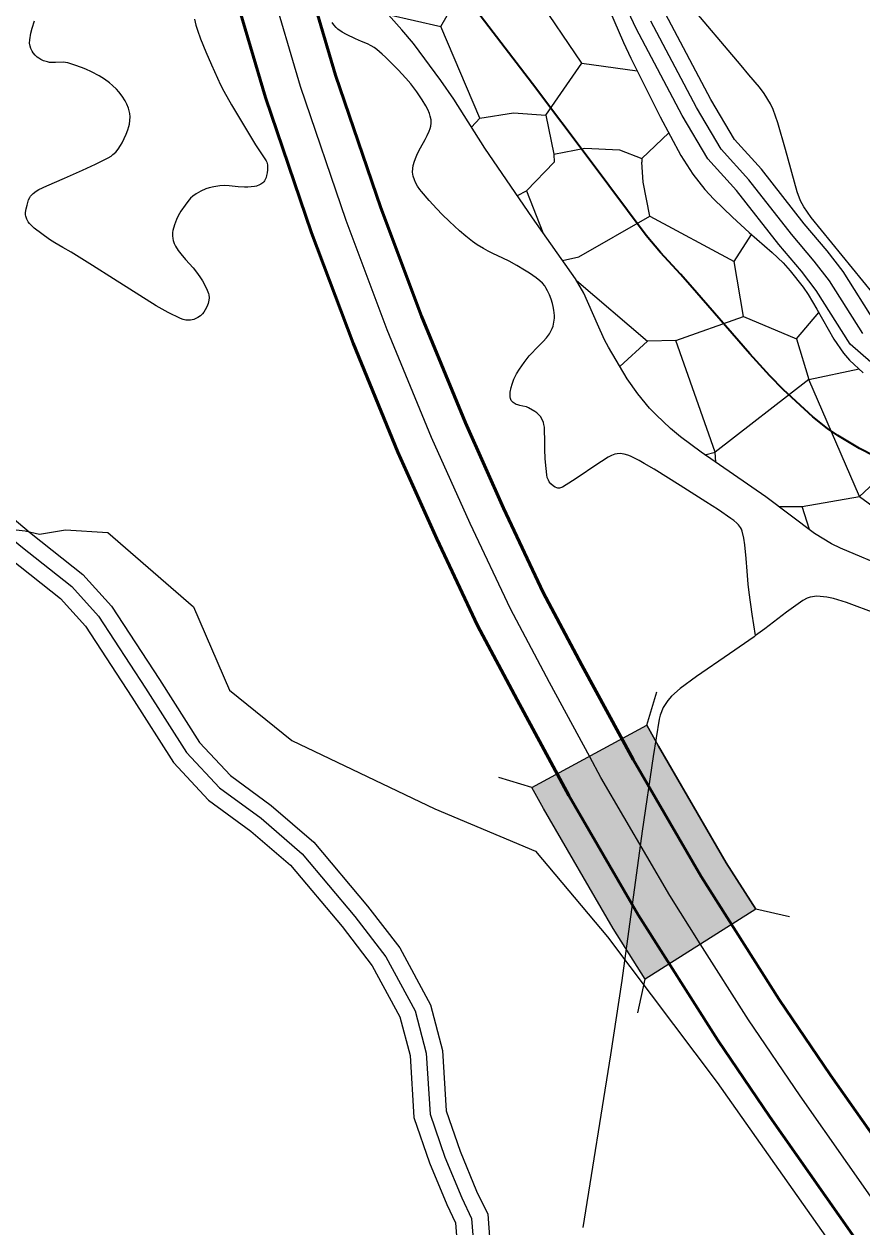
# Model space of a CAD drawing. Extents: x -64005 to -55000, y -89025 to -80000.
# Drawn here: x -59555 to -59043, y -82170 to -81434 of the extents above; entities that cross this region are included whole.
import ezdxf

# ---------------------------------------------------------------- set-up
doc = ezdxf.new("R2010")
doc.units = 0
doc.header["$LTSCALE"] = 32
doc.linetypes.add('DASH_DOUBLE_DOT', pattern=[9.2, 5, -1.2, 0.3, -1.2, 0.3, -1.2])
doc.linetypes.add('LONG_DASHED', pattern=[7.5, 6, -1.5])
for name, color, linetype, lineweight in [('19', 7, 'Continuous', 25), ('2', 7, 'Continuous', 25), ('20', 7, 'Continuous', 25), ('24', 7, 'Continuous', 25), ('39', 7, 'LONG_DASHED', 25), ('6', 7, 'Continuous', 25), ('63', 7, 'DASH_DOUBLE_DOT', 25), ('7', 7, 'Continuous', 13), ('8', 7, 'Continuous', 25)]:
    doc.layers.add(name, color=color, linetype=linetype, lineweight=lineweight)

msp = doc.modelspace()

# ---------------------------------------------------------------- hatches: boundary and pattern name
at = {"layer": '63'}
msp.add_hatch(color=256, dxfattribs=at).paths.add_polyline_path([(-59175.41, -82018.63), (-59195, -81987.64), (-59237.69, -81914.25), (-59244.71, -81901.32), (-59174.38, -81863.18), (-59167.37, -81876.11), (-59125.86, -81947.4), (-59107.82, -81975.82)])

# ---------------------------------------------------------------- linework, layer by layer
at = {"layer": '19'}
for p, q in [((-59214.14, -81458.28), (-59180.34, -81462.86)), ((-59161.09, -81500.73), (-59177.59, -81516.43)), ((-59248.1, -81536.37), (-59237.98, -81561.82)), ((-59075.4, -81651.81), (-59132.69, -81696.25)), ((-59044.34, -81723.32), (-58993.73, -81675.8)), ((-59132.28, -81702.38), (-59132.69, -81696.25)), ((-59075.05, -81743.57), (-59079.39, -81729.55))]:
    msp.add_line(p, q, dxfattribs=at)
for points in [[(-59332.62, -81428.48), (-59300.45, -81435.8), (-59284.42, -81407.59)], [(-59236.15, -81489.99), (-59214.14, -81458.28), (-59242.15, -81416.84)], [(-59026.13, -81767.53), (-59055.98, -81754.9), (-59061.52, -81752.27), (-59071.98, -81745.89), (-59101.58, -81723.52), (-59141.19, -81696.24), (-59153.94, -81686.77), (-59160.04, -81681.67), (-59168.84, -81673.45), (-59172.76, -81669.32), (-59179.95, -81660.58), (-59186.41, -81651.35), (-59197.99, -81631.97), (-59200.4, -81627.39), (-59204.67, -81617.93), (-59212.97, -81598.99), (-59218.17, -81590.12), (-59244.33, -81552.75), (-59273.48, -81510.15), (-59292.54, -81480.25), (-59300.52, -81468.74), (-59317.22, -81446.26), (-59324.34, -81437.8), (-59334.14, -81426.77)], [(-59197.25, -81425.68), (-59188.75, -81445.47), (-59184.17, -81455.2), (-59166.23, -81491.08), (-59153.6, -81514.79), (-59146.42, -81526.21), (-59139.01, -81535.55), (-59133.55, -81541.31), (-59122.13, -81552.36), (-59111.81, -81561.73), (-59097.83, -81573.96), (-59091.11, -81580.39), (-59086.74, -81585.16), (-59078.78, -81595.34), (-59075.78, -81599.65), (-59070.38, -81608.65), (-59060.06, -81626.99), (-59054.11, -81635.69), (-59050.44, -81639.97), (-59042.15, -81647.65)], [(-59281.68, -81497.28), (-59276.66, -81491.76), (-59300.45, -81435.8)], [(-59276.66, -81491.76), (-59255.97, -81488.68), (-59236.15, -81489.99), (-59231.3, -81513.79), (-59231.13, -81518.73)], [(-59231.3, -81513.79), (-59212.37, -81510.26), (-59191.23, -81511.15), (-59177.59, -81516.43), (-59177.44, -81518.73)], [(-59253.65, -81539.14), (-59248.1, -81536.37), (-59231.13, -81518.73)], [(-59226.03, -81578.89), (-59216.14, -81576.79), (-59172.64, -81551.91), (-59176.63, -81531.04), (-59177.44, -81518.73)], [(-59172.64, -81551.91), (-59121.14, -81579.46), (-59110.43, -81562.94)], [(-59156.66, -81627.86), (-59115.38, -81613.19), (-59121.14, -81579.46)], [(-59217.55, -81591.18), (-59173.97, -81628.3), (-59190.98, -81643.7)], [(-59115.38, -81613.19), (-59082.95, -81626.95), (-59069.2, -81610.75)], [(-59138.94, -81697.79), (-59132.69, -81696.25), (-59156.66, -81627.86), (-59173.97, -81628.3)], [(-59082.95, -81626.95), (-59075.4, -81651.81), (-59044.67, -81645.32)], [(-59093.77, -81729.42), (-59079.39, -81729.55), (-59044.34, -81723.32), (-59075.4, -81651.81)], [(-59044.34, -81723.32), (-58993.6, -81760.36), (-58950.54, -81733.7), (-58948.89, -81735.17)]]:
    msp.add_lwpolyline(points, dxfattribs=at)
at = {"layer": '2'}
for points in [[(-59209.35, -81882.61), (-59234, -81837.15), (-59257.9, -81792.1), (-59282.54, -81739.77), (-59306.06, -81687.24), (-59333.18, -81621.34), (-59358.4, -81554.4), (-59386.28, -81472.39), (-59404.48, -81410.76), (-59406.61, -81403.08)], [(-59141.78, -81996.96), (-59160.43, -81967.52), (-59202.53, -81895.18), (-59209.35, -81882.61)], [(-58864.24, -82382.78), (-58949.22, -82273.57), (-59022.41, -82173.16), (-59080.61, -82090.11), (-59112.28, -82043.55), (-59141.78, -81996.96)]]:
    msp.add_lwpolyline(points, dxfattribs=at)
at = {"layer": '2', "lineweight": 53}
for points in [[(-59004.1, -82160.08), (-59062.09, -82077.33), (-59093.47, -82031.2), (-59141.2, -81955.84), (-59182.91, -81884.16), (-59214.17, -81826.51), (-59237.77, -81782.03), (-59262.09, -81730.38), (-59285.38, -81678.36), (-59312.24, -81613.09), (-59337.22, -81546.81), (-59364.83, -81465.58), (-59382.85, -81404.56)], [(-59040.72, -82186.24), (-59099.13, -82102.89), (-59131.09, -82055.9), (-59179.66, -81979.2), (-59222.15, -81906.2), (-59253.83, -81847.79), (-59278.03, -81802.17), (-59302.99, -81749.16), (-59326.74, -81696.12), (-59354.12, -81629.59), (-59379.58, -81561.99), (-59407.73, -81479.2), (-59426.11, -81416.96)]]:
    msp.add_lwpolyline(points, dxfattribs=at)
at = {"layer": '20'}
for points in [[(-59087.13, -81980.47), (-59107.82, -81975.82), (-59125.86, -81947.4), (-59167.37, -81876.11), (-59174.38, -81863.18), (-59168.35, -81842.84)], [(-59180.06, -82039.32), (-59175.41, -82018.63), (-59195, -81987.64), (-59237.69, -81914.25), (-59244.71, -81901.32), (-59265.04, -81895.28)]]:
    msp.add_lwpolyline(points, dxfattribs=at)
at = {"layer": '24'}
for points in [[(-59560.22, -81743.78), (-59554.7, -81744.27), (-59545.91, -81746.47)], [(-59545.91, -81746.47), (-59529.98, -81743.74), (-59504.13, -81745.26), (-59451.67, -81790.89), (-59429.61, -81841.85), (-59391.59, -81872.65), (-59304.15, -81914.47), (-59242.56, -81940.33), (-59198.46, -81992.8), (-59131.54, -82081.79), (-59021.28, -82238.07)]]:
    msp.add_lwpolyline(points, dxfattribs=at)
at = {"layer": '39'}
for points in [[(-59042.34, -81623.55), (-59062.64, -81591.46), (-59072.02, -81579.26), (-59085.96, -81562.79), (-59112, -81529.56), (-59128.96, -81510.82), (-59144.11, -81485.26), (-59171.98, -81432.45)], [(-59703.21, -81645.44), (-59667.5, -81673.52), (-59635.98, -81687.58), (-59606.35, -81705.81), (-59581.29, -81733.92), (-59557.36, -81753.67), (-59526.22, -81778.36), (-59509.89, -81796.59), (-59481.02, -81840.66), (-59455.95, -81879.98), (-59435.82, -81901.63), (-59410.37, -81920.25), (-59385.31, -81941.9), (-59353.02, -81980.26), (-59334.03, -82004.96), (-59316.18, -82038.01), (-59309.34, -82063.84), (-59307.06, -82101.25), (-59297.94, -82127.47), (-59287.68, -82152.54), (-59281.6, -82165.07), (-59280.08, -82185.59)]]:
    msp.add_lwpolyline(points, dxfattribs=at)
at = {"layer": '6', "lineweight": 35}
msp.add_lwpolyline([(-59035.23, -81698.61), (-59044.29, -81693.88), (-59057.57, -81686.03), (-59063.92, -81681.71), (-59072.99, -81674.53), (-59090.77, -81658.03), (-59099.25, -81649.44), (-59111.48, -81636.08), (-59147.89, -81594.08), (-59153.94, -81587.36), (-59166.19, -81574.04), (-59174.93, -81563.67), (-59209.14, -81517.78), (-59244.43, -81470.92), (-59297.83, -81400.86)], dxfattribs=at)
at = {"layer": '63'}
msp.add_lwpolyline([(-59175.41, -82018.63), (-59195, -81987.64), (-59237.69, -81914.25), (-59244.71, -81901.32), (-59174.38, -81863.18), (-59167.37, -81876.11), (-59125.86, -81947.4), (-59107.82, -81975.82)], close=True, dxfattribs=at)
at = {"layer": '7', "lineweight": 25}
for points in [[(-59036.05, -81599.11), (-59073.96, -81552.62), (-59078.51, -81546.02), (-59080.37, -81542.45), (-59082.54, -81536.85), (-59089.73, -81511.11), (-59094.37, -81494.61), (-59097.21, -81486.48), (-59098.75, -81483.11), (-59102.6, -81476.82), (-59105.58, -81472.88), (-59112.03, -81465.31), (-59116.85, -81459.64), (-59149.51, -81420.89)], [(-59551.85, -81443.94), (-59551.13, -81439.9), (-59550.38, -81436.88), (-59548.96, -81432.34)], [(-59451.09, -81431.25), (-59450.24, -81434.85), (-59449.33, -81437.96), (-59447.43, -81443.35), (-59444.11, -81451.34), (-59440.65, -81459.27), (-59437.14, -81467.41), (-59435.28, -81471.41), (-59433.26, -81475.33), (-59428.56, -81483.64), (-59421.24, -81495.92), (-59413.83, -81508.12), (-59412.23, -81510.58), (-59409.7, -81514.2), (-59407.28, -81517.94), (-59406.89, -81518.77), (-59406.5, -81520.32), (-59406.42, -81521.55)], [(-59313.36, -81535.46), (-59314.71, -81533.41), (-59315.93, -81531.17), (-59316.64, -81529.63), (-59317.41, -81527.29), (-59317.63, -81526.12), (-59317.72, -81524.94), (-59317.59, -81522.57), (-59317.28, -81520.78), (-59316.55, -81518.09), (-59315.61, -81515.43), (-59314.74, -81513.37), (-59312.96, -81509.95), (-59310.09, -81504.99), (-59308.75, -81502.45), (-59307.59, -81499.8), (-59307, -81498.09), (-59306.66, -81496.78), (-59306.37, -81494.81), (-59306.35, -81493.83), (-59306.43, -81492.87), (-59306.89, -81490.65), (-59307.41, -81489.01), (-59308.44, -81486.58), (-59309.7, -81484.21), (-59311.82, -81480.68), (-59315.12, -81475.67), (-59316.89, -81473.26), (-59318.78, -81470.9), (-59321.86, -81467.34), (-59326.62, -81462.18), (-59331.56, -81457.17), (-59334.24, -81454.54), (-59336.29, -81452.62), (-59339.5, -81449.91), (-59341.2, -81448.67), (-59342.97, -81447.51), (-59345.29, -81446.31), (-59348.94, -81444.87), (-59352.58, -81443.39), (-59358.14, -81440.69), (-59360.84, -81439.14), (-59363.46, -81437.31), (-59364.47, -81436.44), (-59365.98, -81434.72), (-59366.92, -81433.29)], [(-59501.27, -81471.76), (-59503.16, -81470.16), (-59506.15, -81468.01), (-59509.4, -81466.02), (-59514.07, -81463.53), (-59517.61, -81461.91), (-59520.29, -81460.82), (-59524.36, -81459.36), (-59528.51, -81458.09), (-59530.03, -81457.79), (-59531.38, -81457.68), (-59536.19, -81457.84), (-59538.6, -81457.83), (-59539.79, -81457.7), (-59540.97, -81457.46), (-59543.43, -81456.67), (-59545.15, -81455.88), (-59546.38, -81455.14), (-59547.27, -81454.48), (-59548.54, -81453.3), (-59549.74, -81451.86), (-59550.4, -81450.87), (-59551.26, -81449.14), (-59551.67, -81447.84), (-59551.95, -81445.88), (-59551.85, -81443.94)], [(-59450.37, -81614.51), (-59451.53, -81614.95), (-59453.62, -81615.4), (-59455.2, -81615.49), (-59456.37, -81615.42), (-59458.07, -81615.09), (-59459.66, -81614.5), (-59467.25, -81610.76), (-59470.99, -81608.74), (-59474.66, -81606.58), (-59500.62, -81590.15), (-59513.57, -81581.95), (-59526.61, -81573.88), (-59531.62, -81570.97), (-59536.64, -81568.07), (-59539.88, -81566.04), (-59544.53, -81562.71), (-59549.1, -81559.09), (-59550.83, -81557.55), (-59552, -81556.28), (-59552.78, -81555.26), (-59553.74, -81553.64), (-59554.38, -81551.91), (-59554.53, -81551.09), (-59554.52, -81549.62), (-59554.08, -81547.37), (-59553.43, -81545.15), (-59552.57, -81541.86), (-59551.93, -81540.31), (-59551.48, -81539.59), (-59550.9, -81538.91), (-59549.83, -81537.93), (-59547.86, -81536.48), (-59546.32, -81535.58), (-59541.5, -81533.31), (-59530.57, -81528.49), (-59519.64, -81523.65), (-59511.74, -81519.99), (-59503.91, -81516.15), (-59502.17, -81515.1), (-59500.97, -81514.17), (-59499.31, -81512.56), (-59497.78, -81510.76), (-59496.28, -81508.59), (-59495.32, -81506.91), (-59494.08, -81504.3), (-59492.93, -81501.57), (-59491.93, -81498.95), (-59491.31, -81496.96), (-59490.94, -81495.46), (-59490.58, -81493.22), (-59490.5, -81491.01), (-59490.69, -81489.01), (-59491.04, -81487.27), (-59491.49, -81485.77), (-59492.55, -81483.19), (-59493.55, -81481.28), (-59495.36, -81478.47), (-59497.46, -81475.74), (-59498.83, -81474.17), (-59501.27, -81471.76)], [(-59406.42, -81521.55), (-59406.52, -81523.41), (-59406.75, -81525.23), (-59407.01, -81526.86), (-59407.3, -81528.06), (-59407.62, -81528.93), (-59408.32, -81530.19), (-59408.8, -81530.79), (-59409.39, -81531.36), (-59410.48, -81532.18), (-59411.45, -81532.73), (-59413.17, -81533.37), (-59414.47, -81533.65), (-59418.47, -81534), (-59420.61, -81534.05), (-59424.36, -81533.79), (-59429.98, -81533.15), (-59432.79, -81533), (-59435.58, -81533.16), (-59439.35, -81533.78), (-59442.12, -81534.49), (-59444.17, -81535.17), (-59447.19, -81536.48), (-59448.68, -81537.28), (-59450.16, -81538.17), (-59452.16, -81539.64), (-59453.47, -81540.84), (-59455.24, -81542.82), (-59456.92, -81545.04), (-59459.41, -81548.81), (-59461.02, -81551.68), (-59462.06, -81553.86), (-59463.36, -81557.18), (-59464.31, -81560.57), (-59464.51, -81561.74), (-59464.57, -81563.88), (-59464.4, -81565.51), (-59464.14, -81566.73), (-59463.55, -81568.51), (-59462.72, -81570.18), (-59461.06, -81572.76), (-59459.49, -81574.88), (-59456.54, -81578.38), (-59452, -81583.47), (-59449.83, -81586.12), (-59447.83, -81588.93), (-59446.3, -81591.39), (-59444.22, -81595.18), (-59443.33, -81597.12), (-59442.55, -81599.08), (-59442.29, -81600.04), (-59442.14, -81601.8), (-59442.25, -81603.16), (-59442.73, -81605.22), (-59443.51, -81607.21), (-59444.54, -81609.2), (-59445.44, -81610.56), (-59446.2, -81611.5), (-59447.53, -81612.77), (-59449.1, -81613.87), (-59450.37, -81614.51)], [(-59248.07, -81668.53), (-59250.32, -81667.97), (-59252.07, -81667.65), (-59253.36, -81667.34), (-59254.31, -81667.02), (-59255.66, -81666.29), (-59256.29, -81665.79), (-59256.9, -81665.18), (-59257.38, -81664.52), (-59257.93, -81663.31), (-59258.12, -81662.37), (-59258.14, -81660.95), (-59257.95, -81659.58), (-59257.37, -81656.74), (-59256.84, -81654.62), (-59255.77, -81651.45), (-59255.08, -81649.9), (-59254.26, -81648.38), (-59252.38, -81645.41), (-59249.43, -81641.28), (-59246.34, -81637.29), (-59244.87, -81635.55), (-59242.15, -81632.73), (-59237.95, -81628.54), (-59235.91, -81626.26), (-59233.98, -81623.71), (-59233.28, -81622.59), (-59232.3, -81620.57), (-59231.77, -81619.02), (-59231.25, -81616.67), (-59231.02, -81614.31), (-59231.02, -81612.52), (-59231.29, -81609.38), (-59231.72, -81607.01), (-59232.17, -81605.23), (-59233.02, -81602.58), (-59234.09, -81599.94), (-59235.23, -81597.49), (-59236.16, -81595.75), (-59236.94, -81594.52), (-59238.28, -81592.81), (-59239.89, -81591.28), (-59242.15, -81589.53), (-59246.16, -81586.71), (-59249.22, -81584.76), (-59253.9, -81582.02), (-59258.69, -81579.4), (-59262.62, -81577.45), (-59268.58, -81574.71), (-59271.54, -81573.27), (-59274.42, -81571.69), (-59278.26, -81569.25), (-59281.04, -81567.28), (-59285.07, -81564.14), (-59288.99, -81560.81), (-59295.21, -81555.14), (-59299.67, -81550.76), (-59302.92, -81547.39), (-59307.69, -81542.18), (-59312.34, -81536.77), (-59313.36, -81535.46)], [(-59107.98, -81808.44), (-59109.96, -81795.24), (-59111.93, -81782.04), (-59112.56, -81776.88), (-59113.15, -81769.11), (-59113.73, -81761.33), (-59114.57, -81752.93), (-59115.21, -81748.75), (-59116.16, -81744.59), (-59116.61, -81743.36), (-59117.14, -81742.35), (-59118.33, -81740.73), (-59119.4, -81739.62), (-59121.17, -81738.12), (-59123.02, -81736.77), (-59130.69, -81731.57), (-59138.44, -81726.52), (-59154.14, -81716.58), (-59169.9, -81706.71), (-59176.02, -81703.08), (-59179.17, -81701.35), (-59182.46, -81699.64), (-59184.5, -81698.68), (-59186.04, -81698.09), (-59188.37, -81697.43), (-59190.7, -81697.1), (-59192.57, -81697.17), (-59193.99, -81697.44), (-59196.09, -81698.17), (-59198.09, -81699.21), (-59202.23, -81701.85), (-59208.15, -81705.82), (-59214.03, -81709.78), (-59219.99, -81713.67), (-59225.97, -81717.53), (-59226.59, -81717.85), (-59227.82, -81718.15), (-59228.79, -81718.15), (-59229.53, -81718.02), (-59230.6, -81717.63), (-59231.57, -81717), (-59233.14, -81715.49), (-59234.1, -81714.27), (-59234.68, -81713.3), (-59235.32, -81711.77), (-59235.68, -81710.14), (-59236.12, -81706.18), (-59236.57, -81700.24), (-59236.84, -81694.29), (-59236.89, -81688.75), (-59236.95, -81683.2), (-59237.12, -81680.93), (-59237.4, -81679.26), (-59237.72, -81678.02), (-59238.43, -81676.2), (-59239.48, -81674.43), (-59240.26, -81673.48), (-59241.76, -81672.1), (-59242.99, -81671.26), (-59246.87, -81669.08), (-59248.07, -81668.53)], [(-59074.48, -81784.97), (-59076.34, -81785.56), (-59078.95, -81786.9), (-59089.13, -81794.1), (-59102.23, -81804.23), (-59107.98, -81808.44)], [(-59033.88, -81795.07), (-59052.35, -81788.2), (-59060.26, -81785.72), (-59064.41, -81784.84), (-59070.58, -81784.41), (-59074.48, -81784.97)], [(-59107.98, -81808.44), (-59108.85, -81809.16), (-59123.9, -81819.64), (-59144.11, -81833.57), (-59154.12, -81840.83), (-59159.3, -81845.44), (-59161.58, -81848.1), (-59164.42, -81852.47), (-59166.37, -81857.19), (-59166.94, -81859.66), (-59170.64, -81882.45), (-59177.33, -81928.08), (-59189.78, -82019.39), (-59196.61, -82064.96), (-59213.56, -82170.59)]]:
    msp.add_lwpolyline(points, dxfattribs=at)
at = {"layer": '8'}
for points in [[(-59037.54, -81641.16), (-59050.03, -81630.11), (-59070.85, -81597.2), (-59079.81, -81585.54), (-59093.71, -81569.11), (-59119.65, -81536.01), (-59137.06, -81516.78), (-59152.84, -81490.14), (-59180.92, -81436.93), (-59189.2, -81419.54)], [(-59695.81, -81638.54), (-59662.29, -81664.89), (-59631.3, -81678.72), (-59599.86, -81698.06), (-59574.33, -81726.69), (-59551.07, -81745.9), (-59519.34, -81771.05), (-59501.94, -81790.48), (-59472.62, -81835.23), (-59448.01, -81873.84), (-59429.15, -81894.12), (-59404.14, -81912.42), (-59378.17, -81934.85), (-59345.23, -81973.99), (-59325.61, -81999.5), (-59306.82, -82034.3), (-59299.42, -82062.24), (-59297.16, -82099.27), (-59288.58, -82123.93), (-59278.54, -82148.46), (-59271.77, -82162.42), (-59270.12, -82184.64)]]:
    msp.add_lwpolyline(points, dxfattribs=at)
at = {"layer": '8', "linetype": 'LONG_DASHED'}
for points in [[(-59034.65, -81617), (-59054.43, -81585.73), (-59064.23, -81572.97), (-59078.21, -81556.46), (-59104.35, -81523.11), (-59120.87, -81504.86), (-59135.37, -81480.38), (-59163.04, -81427.97)], [(-59672.83, -81682.09), (-59640.66, -81696.44), (-59612.84, -81713.56), (-59588.25, -81741.15), (-59563.65, -81761.44), (-59533.1, -81785.67), (-59517.84, -81802.7), (-59489.42, -81846.09), (-59463.89, -81886.12), (-59442.49, -81909.14), (-59416.6, -81928.08), (-59392.45, -81948.95), (-59360.81, -81986.53), (-59342.45, -82010.42), (-59325.54, -82041.72), (-59319.26, -82065.44), (-59316.96, -82103.23), (-59307.3, -82131.01), (-59296.82, -82156.62), (-59291.43, -82167.72), (-59290.04, -82186.54)]]:
    msp.add_lwpolyline(points, dxfattribs=at)

doc.saveas('drawing.dxf')
